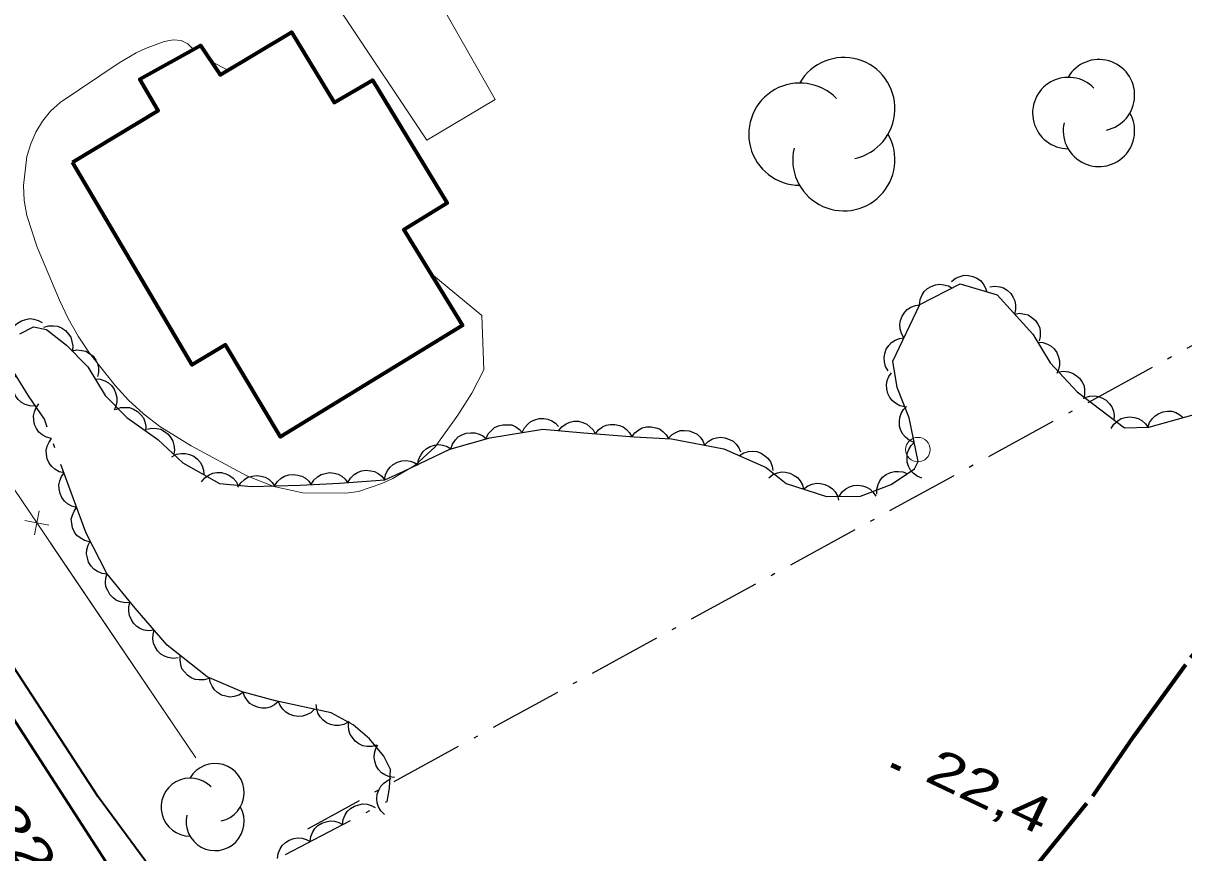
# Model space of a CAD drawing. Extents: x 356765 to 358572, y 5103174 to 5104650.
# Drawn here: x 357029.21 to 357076.68, y 5104088.48 to 5104122.42 of the extents above; entities that cross this region are included whole.
import ezdxf

# ---------------------------------------------------------------- set-up
doc = ezdxf.new("R2010")
doc.units = 0
doc.header["$LTSCALE"] = 0.6
doc.linetypes.add('DOT_DASHED', pattern=[7.7, 5, -1.2, 0.3, -1.2])
doc.linetypes.add('LONG_DASHED', pattern=[7.5, 6, -1.5])
for name, color, linetype, lineweight in [('19', 7, 'Continuous', 13), ('2', 7, 'Continuous', 13), ('21', 7, 'Continuous', 53), ('22', 7, 'Continuous', 35), ('3', 7, 'Continuous', 140), ('31', 7, 'Continuous', 70), ('36', 7, 'Continuous', 13), ('37', 7, 'Continuous', 13), ('41', 7, 'DOT_DASHED', 25), ('44', 7, 'Continuous', 25)]:
    doc.layers.add(name, color=color, linetype=linetype, lineweight=lineweight)

msp = doc.modelspace()

# ---------------------------------------------------------------- linework, layer by layer
at = {"layer": '19'}
msp.add_lwpolyline([(357048.65, 5104130.99), (357049.98, 5104128.94), (357045.26, 5104126.16), (357045.47, 5104124.66), (357048.51, 5104119.29), (357045.72, 5104117.63), (357042.24, 5104122.84), (357041.47, 5104123.91), (357040.29, 5104125.13), (357038.12, 5104125.54), (357035.16, 5104124.88), (357032.08, 5104123.88), (357029.51, 5104123.17), (357026.19, 5104121.88), (357022.79, 5104120.11), (357019.78, 5104118.8), (357017.69, 5104117.91), (357015.57, 5104116.7)], dxfattribs=at)
at = {"layer": '2'}
msp.add_line((357036.88, 5104120.87), (357037.58, 5104120.5), dxfattribs=at)
msp.add_lwpolyline([(357045.84, 5104112.22), (357047.97, 5104110.46), (357048.05, 5104108.23), (357047.55, 5104107.28), (357046.99, 5104106.38), (357046.05, 5104105.09), (357045.24, 5104104.34), (357044.32, 5104103.79), (357043.87, 5104103.58), (357042.92, 5104103.26), (357042.4, 5104103.19), (357040.65, 5104103.2), (357039.46, 5104103.46), (357038.35, 5104103.9), (357036.07, 5104105.13), (357034.79, 5104105.92), (357034.13, 5104106.43), (357033.51, 5104106.99), (357032.96, 5104107.59), (357031.92, 5104108.92), (357031.45, 5104109.62), (357031.04, 5104110.33), (357030.69, 5104111.09), (357029.78, 5104113.26), (357029.35, 5104114.55), (357029.25, 5104115.16), (357029.21, 5104115.78), (357029.35, 5104116.96), (357029.51, 5104117.48), (357029.72, 5104117.96), (357029.99, 5104118.41), (357030.32, 5104118.82), (357030.71, 5104119.18), (357033.13, 5104120.8), (357033.83, 5104121.21), (357034.21, 5104121.38), (357034.97, 5104121.67), (357035.35, 5104121.74), (357035.67, 5104121.71), (357035.94, 5104121.58), (357036.16, 5104121.35)], dxfattribs=at)
at = {"layer": '21'}
msp.add_lwpolyline([(357013.37, 5104117.93), (357021.55, 5104104.79), (357028.8, 5104093.99), (357032.6, 5104088.09), (357037.03, 5104081.8), (357042.63, 5104074.18), (357049.74, 5104064.55), (357059.41, 5104052.15)], dxfattribs=at)
at = {"layer": '22'}
msp.add_lwpolyline([(357221.36, 5103864.57), (357203.17, 5103886.01), (357184.34, 5103907.9), (357170.96, 5103923.59), (357161.12, 5103935.05), (357158.11, 5103938.34), (357149.98, 5103947.63), (357129.46, 5103972.34), (357111.79, 5103992.65), (357092.35, 5104015.36), (357072.16, 5104038.84), (357054.59, 5104060.46), (357032.27, 5104090.76), (357019.29, 5104110.68), (357013.99, 5104119.24)], dxfattribs=at)
at = {"layer": '22', "linetype": 'LONG_DASHED', "lineweight": 70}
msp.add_lwpolyline([(357070.45, 5104087.71), (357072.96, 5104090.8), (357074.65, 5104093.26), (357076.97, 5104096.47), (357078.92, 5104098.83), (357080.84, 5104100.43), (357083.17, 5104101.49), (357085.4, 5104101.79), (357087.7, 5104101.69), (357090.05, 5104101.13), (357092.68, 5104100.16), (357095.05, 5104099.01), (357098.51, 5104097.36), (357101.43, 5104095.82), (357104.9, 5104093.87), (357108.07, 5104091.8), (357111.35, 5104089.21), (357113.03, 5104088.01)], dxfattribs=at)
at = {"layer": '3'}
msp.add_line((357064.72, 5104092.08), (357065.08, 5104091.91), dxfattribs=at)
at = {"layer": '31'}
msp.add_lwpolyline([(357031.22, 5104116.73), (357034.72, 5104118.84), (357033.98, 5104120.13), (357036.46, 5104121.51), (357037.26, 5104120.3), (357040.18, 5104122.05), (357041.92, 5104119.17), (357043.49, 5104120.09), (357046.55, 5104115.05), (357044.78, 5104113.97), (357047.17, 5104110.05), (357039.73, 5104105.49), (357037.48, 5104109.26), (357036.12, 5104108.44), (357031.22, 5104116.73)], close=True, dxfattribs=at)
at = {"layer": '36'}
msp.add_circle((357065.8021, 5104104.9748), 0.5, dxfattribs=at)
at = {"layer": '37'}
for p, q in [((357019.67, 5104116.88), (357036.27, 5104092.36)), ((357029.67, 5104101.48), (357029.86, 5104102.47)), ((357029.27, 5104102.07), (357030.25, 5104101.88)), ((357030.32, 5104101.15), (357033.12, 5104097.01)), ((357033.12, 5104097.01), (357035.93, 5104092.87))]:
    msp.add_line(p, q, dxfattribs=at)
at = {"layer": '41'}
msp.add_line((357103.76, 5104123.84), (357040.83, 5104089.45), dxfattribs=at)
at = {"layer": '44'}
for points in [[(357067.18, 5104111.85), (357067.34, 5104111.99), (357067.53, 5104112.06), (357067.69, 5104112.11), (357067.87, 5104112.1), (357068.05, 5104112.06), (357068.22, 5104111.98), (357068.36, 5104111.89), (357068.47, 5104111.76), (357068.56, 5104111.6), (357068.62, 5104111.43)], [(357065.87, 5104110.9), (357065.89, 5104111.11), (357065.98, 5104111.3), (357066.06, 5104111.44), (357066.2, 5104111.56), (357066.35, 5104111.65), (357066.53, 5104111.71), (357066.69, 5104111.74), (357066.87, 5104111.72), (357067.05, 5104111.67), (357067.21, 5104111.58)], [(357068.75, 5104111.63), (357068.95, 5104111.66), (357069.16, 5104111.63), (357069.31, 5104111.59), (357069.46, 5104111.49), (357069.6, 5104111.36), (357069.7, 5104111.2), (357069.77, 5104111.06), (357069.8, 5104110.88), (357069.8, 5104110.7), (357069.76, 5104110.52)], [(357065.23, 5104109.54), (357065.13, 5104109.72), (357065.08, 5104109.92), (357065.06, 5104110.09), (357065.09, 5104110.26), (357065.16, 5104110.43), (357065.27, 5104110.59), (357065.37, 5104110.71), (357065.52, 5104110.8), (357065.7, 5104110.87), (357065.87, 5104110.9)], [(357069.76, 5104110.52), (357069.97, 5104110.55), (357070.17, 5104110.52), (357070.32, 5104110.48), (357070.47, 5104110.38), (357070.61, 5104110.26), (357070.71, 5104110.1), (357070.79, 5104109.95), (357070.81, 5104109.78), (357070.81, 5104109.59), (357070.77, 5104109.42)], [(357028.64, 5104109.49), (357028.67, 5104109.7), (357028.75, 5104109.89), (357028.84, 5104110.03), (357028.97, 5104110.14), (357029.13, 5104110.24), (357029.31, 5104110.3), (357029.47, 5104110.33), (357029.64, 5104110.31), (357029.82, 5104110.26), (357029.98, 5104110.17)], [(357030.05, 5104109.98), (357030.25, 5104110.04), (357030.45, 5104110.04), (357030.61, 5104110.02), (357030.77, 5104109.95), (357030.93, 5104109.85), (357031.06, 5104109.7), (357031.15, 5104109.57), (357031.2, 5104109.4), (357031.23, 5104109.22), (357031.22, 5104109.04)], [(357064.59, 5104108.19), (357064.48, 5104108.37), (357064.44, 5104108.57), (357064.42, 5104108.73), (357064.45, 5104108.9), (357064.51, 5104109.08), (357064.62, 5104109.23), (357064.73, 5104109.36), (357064.88, 5104109.45), (357065.05, 5104109.52), (357065.23, 5104109.54)], [(357031.19, 5104109.02), (357031.4, 5104109.06), (357031.6, 5104109.03), (357031.76, 5104109), (357031.91, 5104108.91), (357032.06, 5104108.79), (357032.17, 5104108.63), (357032.25, 5104108.49), (357032.28, 5104108.32), (357032.29, 5104108.13), (357032.25, 5104107.96)], [(357070.71, 5104109.37), (357070.92, 5104109.36), (357071.11, 5104109.29), (357071.25, 5104109.21), (357071.38, 5104109.09), (357071.49, 5104108.94), (357071.56, 5104108.76), (357071.6, 5104108.61), (357071.6, 5104108.43), (357071.56, 5104108.25), (357071.48, 5104108.08)], [(357029.68, 5104106.75), (357029.47, 5104106.76), (357029.28, 5104106.82), (357029.13, 5104106.9), (357029, 5104107.02), (357028.89, 5104107.17), (357028.82, 5104107.35), (357028.78, 5104107.51), (357028.79, 5104107.68), (357028.82, 5104107.86), (357028.9, 5104108.03)], [(357065.27, 5104106.72), (357065.06, 5104106.76), (357064.89, 5104106.87), (357064.76, 5104106.97), (357064.65, 5104107.11), (357064.57, 5104107.27), (357064.53, 5104107.46), (357064.52, 5104107.62), (357064.55, 5104107.8), (357064.62, 5104107.97), (357064.73, 5104108.12)], [(357071.56, 5104108.15), (357071.77, 5104108.18), (357071.97, 5104108.15), (357072.13, 5104108.1), (357072.28, 5104108.01), (357072.42, 5104107.89), (357072.52, 5104107.73), (357072.6, 5104107.58), (357072.62, 5104107.41), (357072.62, 5104107.22), (357072.58, 5104107.05)], [(357032.14, 5104107.87), (357032.35, 5104107.86), (357032.54, 5104107.79), (357032.69, 5104107.71), (357032.82, 5104107.59), (357032.93, 5104107.44), (357033, 5104107.26), (357033.04, 5104107.11), (357033.03, 5104106.93), (357032.99, 5104106.75), (357032.92, 5104106.58)], [(357072.63, 5104107.1), (357072.83, 5104107.16), (357073.03, 5104107.17), (357073.19, 5104107.15), (357073.36, 5104107.08), (357073.51, 5104106.99), (357073.64, 5104106.85), (357073.74, 5104106.72), (357073.8, 5104106.55), (357073.83, 5104106.37), (357073.82, 5104106.19)], [(357030.36, 5104105.43), (357030.16, 5104105.48), (357029.98, 5104105.58), (357029.85, 5104105.68), (357029.75, 5104105.83), (357029.67, 5104106), (357029.64, 5104106.18), (357029.63, 5104106.35), (357029.67, 5104106.52), (357029.74, 5104106.69), (357029.84, 5104106.84)], [(357032.99, 5104106.62), (357033.19, 5104106.69), (357033.39, 5104106.7), (357033.55, 5104106.69), (357033.72, 5104106.63), (357033.88, 5104106.53), (357034.01, 5104106.4), (357034.12, 5104106.27), (357034.18, 5104106.11), (357034.22, 5104105.93), (357034.21, 5104105.75)], [(357065.65, 5104105.27), (357065.46, 5104105.35), (357065.3, 5104105.48), (357065.19, 5104105.6), (357065.11, 5104105.76), (357065.05, 5104105.93), (357065.05, 5104106.12), (357065.06, 5104106.29), (357065.12, 5104106.45), (357065.22, 5104106.61), (357065.34, 5104106.74)], [(357049.62, 5104105.67), (357049.71, 5104105.86), (357049.85, 5104106.01), (357049.97, 5104106.12), (357050.13, 5104106.19), (357050.31, 5104106.24), (357050.5, 5104106.24), (357050.66, 5104106.22), (357050.83, 5104106.15), (357050.98, 5104106.05), (357051.1, 5104105.92)], [(357051.11, 5104105.75), (357051.24, 5104105.91), (357051.41, 5104106.03), (357051.56, 5104106.1), (357051.73, 5104106.13), (357051.92, 5104106.13), (357052.1, 5104106.08), (357052.26, 5104106.02), (357052.39, 5104105.91), (357052.52, 5104105.78), (357052.6, 5104105.62)], [(357073.71, 5104105.84), (357073.82, 5104106.02), (357073.98, 5104106.15), (357074.12, 5104106.24), (357074.28, 5104106.29), (357074.47, 5104106.31), (357074.66, 5104106.29), (357074.82, 5104106.25), (357074.97, 5104106.16), (357075.11, 5104106.03), (357075.21, 5104105.89)], [(357075.21, 5104105.88), (357075.28, 5104106.08), (357075.4, 5104106.24), (357075.51, 5104106.36), (357075.66, 5104106.45), (357075.83, 5104106.52), (357076.02, 5104106.54), (357076.19, 5104106.54), (357076.35, 5104106.49), (357076.52, 5104106.4), (357076.66, 5104106.29)], [(357034.26, 5104105.81), (357034.47, 5104105.85), (357034.67, 5104105.84), (357034.83, 5104105.81), (357034.99, 5104105.72), (357035.13, 5104105.61), (357035.25, 5104105.46), (357035.33, 5104105.32), (357035.37, 5104105.15), (357035.39, 5104104.96), (357035.36, 5104104.78)], [(357046.7, 5104105), (357046.77, 5104105.2), (357046.89, 5104105.37), (357047, 5104105.49), (357047.15, 5104105.58), (357047.32, 5104105.64), (357047.51, 5104105.66), (357047.68, 5104105.66), (357047.85, 5104105.61), (357048.01, 5104105.53), (357048.15, 5104105.41)], [(357048.14, 5104105.43), (357048.23, 5104105.62), (357048.37, 5104105.77), (357048.49, 5104105.88), (357048.65, 5104105.95), (357048.83, 5104105.99), (357049.02, 5104105.99), (357049.19, 5104105.98), (357049.35, 5104105.9), (357049.5, 5104105.8), (357049.62, 5104105.67)], [(357052.61, 5104105.62), (357052.74, 5104105.78), (357052.9, 5104105.9), (357053.05, 5104105.97), (357053.22, 5104106), (357053.41, 5104106), (357053.6, 5104105.96), (357053.75, 5104105.9), (357053.89, 5104105.79), (357054.01, 5104105.66), (357054.1, 5104105.5)], [(357054.1, 5104105.49), (357054.22, 5104105.66), (357054.39, 5104105.78), (357054.53, 5104105.86), (357054.7, 5104105.9), (357054.89, 5104105.91), (357055.08, 5104105.87), (357055.23, 5104105.82), (357055.37, 5104105.71), (357055.5, 5104105.58), (357055.6, 5104105.43)], [(357055.6, 5104105.44), (357055.75, 5104105.59), (357055.93, 5104105.69), (357056.08, 5104105.75), (357056.26, 5104105.76), (357056.44, 5104105.74), (357056.62, 5104105.67), (357056.77, 5104105.6), (357056.89, 5104105.48), (357057, 5104105.33), (357057.07, 5104105.16)], [(357030.88, 5104104.02), (357030.67, 5104104.07), (357030.5, 5104104.17), (357030.37, 5104104.28), (357030.27, 5104104.42), (357030.19, 5104104.59), (357030.16, 5104104.78), (357030.14, 5104104.94), (357030.18, 5104105.11), (357030.26, 5104105.28), (357030.36, 5104105.43)], [(357045.35, 5104104.36), (357045.38, 5104104.57), (357045.47, 5104104.75), (357045.56, 5104104.89), (357045.69, 5104105.01), (357045.85, 5104105.1), (357046.03, 5104105.15), (357046.2, 5104105.18), (357046.37, 5104105.16), (357046.55, 5104105.1), (357046.7, 5104105.01)], [(357057.07, 5104105.16), (357057.22, 5104105.31), (357057.4, 5104105.41), (357057.56, 5104105.46), (357057.73, 5104105.48), (357057.91, 5104105.46), (357058.09, 5104105.39), (357058.24, 5104105.32), (357058.37, 5104105.2), (357058.48, 5104105.05), (357058.55, 5104104.88)], [(357065.97, 5104103.81), (357065.77, 5104103.88), (357065.61, 5104104.01), (357065.5, 5104104.13), (357065.42, 5104104.29), (357065.37, 5104104.46), (357065.36, 5104104.66), (357065.37, 5104104.82), (357065.43, 5104104.98), (357065.53, 5104105.14), (357065.65, 5104105.27)], [(357035.29, 5104104.68), (357035.47, 5104104.78), (357035.67, 5104104.81), (357035.84, 5104104.82), (357036.01, 5104104.77), (357036.18, 5104104.7), (357036.33, 5104104.58), (357036.44, 5104104.46), (357036.52, 5104104.31), (357036.58, 5104104.13), (357036.59, 5104103.95)], [(357058.5, 5104104.73), (357058.68, 5104104.84), (357058.87, 5104104.89), (357059.04, 5104104.91), (357059.21, 5104104.89), (357059.39, 5104104.83), (357059.54, 5104104.72), (357059.67, 5104104.62), (357059.77, 5104104.47), (357059.84, 5104104.3), (357059.87, 5104104.12)], [(357043.99, 5104103.73), (357044.02, 5104103.94), (357044.11, 5104104.12), (357044.21, 5104104.26), (357044.34, 5104104.37), (357044.51, 5104104.46), (357044.69, 5104104.51), (357044.85, 5104104.53), (357045.03, 5104104.5), (357045.2, 5104104.44), (357045.36, 5104104.35)], [(357031.39, 5104102.61), (357031.19, 5104102.66), (357031.01, 5104102.76), (357030.89, 5104102.87), (357030.78, 5104103.01), (357030.71, 5104103.18), (357030.67, 5104103.37), (357030.66, 5104103.53), (357030.7, 5104103.7), (357030.77, 5104103.87), (357030.88, 5104104.02)], [(357036.5, 5104103.66), (357036.64, 5104103.82), (357036.81, 5104103.94), (357036.96, 5104104.01), (357037.13, 5104104.04), (357037.31, 5104104.03), (357037.5, 5104103.98), (357037.65, 5104103.92), (357037.79, 5104103.81), (357037.91, 5104103.67), (357038, 5104103.51)], [(357037.99, 5104103.44), (357038.11, 5104103.62), (357038.26, 5104103.75), (357038.4, 5104103.84), (357038.57, 5104103.89), (357038.75, 5104103.91), (357038.94, 5104103.89), (357039.1, 5104103.85), (357039.25, 5104103.76), (357039.39, 5104103.63), (357039.49, 5104103.49)], [(357039.49, 5104103.49), (357039.61, 5104103.67), (357039.76, 5104103.8), (357039.9, 5104103.89), (357040.07, 5104103.94), (357040.25, 5104103.96), (357040.44, 5104103.93), (357040.6, 5104103.89), (357040.75, 5104103.8), (357040.89, 5104103.68), (357040.99, 5104103.53)], [(357040.99, 5104103.54), (357041.1, 5104103.72), (357041.25, 5104103.86), (357041.39, 5104103.95), (357041.56, 5104104), (357041.74, 5104104.03), (357041.93, 5104104.01), (357042.09, 5104103.97), (357042.24, 5104103.88), (357042.38, 5104103.76), (357042.49, 5104103.62)], [(357042.49, 5104103.63), (357042.59, 5104103.81), (357042.74, 5104103.95), (357042.88, 5104104.04), (357043.04, 5104104.1), (357043.22, 5104104.13), (357043.42, 5104104.11), (357043.57, 5104104.08), (357043.73, 5104104), (357043.87, 5104103.88), (357043.99, 5104103.74)], [(357059.7, 5104103.82), (357059.87, 5104103.95), (357060.06, 5104104.02), (357060.22, 5104104.06), (357060.39, 5104104.05), (357060.57, 5104104.01), (357060.74, 5104103.92), (357060.88, 5104103.83), (357060.99, 5104103.69), (357061.08, 5104103.53), (357061.13, 5104103.36)], [(357064.12, 5104103.15), (357064.12, 5104103.36), (357064.18, 5104103.55), (357064.25, 5104103.7), (357064.36, 5104103.84), (357064.51, 5104103.95), (357064.68, 5104104.03), (357064.84, 5104104.08), (357065.01, 5104104.08), (357065.19, 5104104.06), (357065.36, 5104103.99)], [(357061.13, 5104103.36), (357061.3, 5104103.49), (357061.48, 5104103.56), (357061.65, 5104103.6), (357061.82, 5104103.59), (357062, 5104103.55), (357062.17, 5104103.46), (357062.31, 5104103.37), (357062.42, 5104103.24), (357062.51, 5104103.08), (357062.56, 5104102.9)], [(357062.58, 5104103.06), (357062.7, 5104103.24), (357062.86, 5104103.37), (357063, 5104103.45), (357063.17, 5104103.5), (357063.35, 5104103.52), (357063.54, 5104103.49), (357063.7, 5104103.44), (357063.85, 5104103.35), (357063.98, 5104103.22), (357064.08, 5104103.07)], [(357031.91, 5104101.2), (357031.71, 5104101.25), (357031.53, 5104101.36), (357031.4, 5104101.46), (357031.3, 5104101.6), (357031.22, 5104101.77), (357031.19, 5104101.96), (357031.17, 5104102.12), (357031.22, 5104102.29), (357031.29, 5104102.46), (357031.39, 5104102.61)], [(357032.63, 5104099.88), (357032.43, 5104099.91), (357032.24, 5104099.99), (357032.1, 5104100.08), (357031.98, 5104100.21), (357031.88, 5104100.37), (357031.83, 5104100.55), (357031.79, 5104100.71), (357031.81, 5104100.88), (357031.86, 5104101.06), (357031.95, 5104101.22)], [(357033.58, 5104098.72), (357033.38, 5104098.7), (357033.18, 5104098.75), (357033.02, 5104098.8), (357032.88, 5104098.91), (357032.75, 5104099.04), (357032.66, 5104099.21), (357032.59, 5104099.36), (357032.57, 5104099.53), (357032.59, 5104099.72), (357032.64, 5104099.89)], [(357034.56, 5104097.59), (357034.35, 5104097.56), (357034.15, 5104097.59), (357034, 5104097.64), (357033.85, 5104097.74), (357033.72, 5104097.87), (357033.62, 5104098.03), (357033.55, 5104098.18), (357033.52, 5104098.36), (357033.53, 5104098.54), (357033.57, 5104098.72)], [(357035.55, 5104096.46), (357035.34, 5104096.43), (357035.14, 5104096.47), (357034.98, 5104096.52), (357034.84, 5104096.61), (357034.7, 5104096.74), (357034.6, 5104096.9), (357034.53, 5104097.05), (357034.51, 5104097.23), (357034.52, 5104097.41), (357034.56, 5104097.59)], [(357036.81, 5104095.61), (357036.61, 5104095.55), (357036.4, 5104095.55), (357036.24, 5104095.57), (357036.08, 5104095.64), (357035.92, 5104095.74), (357035.8, 5104095.88), (357035.7, 5104096.01), (357035.65, 5104096.18), (357035.62, 5104096.37), (357035.63, 5104096.54)], [(357038.2, 5104095.04), (357038.02, 5104094.93), (357037.83, 5104094.87), (357037.66, 5104094.85), (357037.49, 5104094.88), (357037.31, 5104094.93), (357037.15, 5104095.04), (357037.03, 5104095.14), (357036.93, 5104095.29), (357036.85, 5104095.46), (357036.82, 5104095.63)], [(357039.65, 5104094.67), (357039.49, 5104094.53), (357039.31, 5104094.44), (357039.15, 5104094.4), (357038.97, 5104094.4), (357038.79, 5104094.43), (357038.62, 5104094.51), (357038.48, 5104094.59), (357038.36, 5104094.72), (357038.26, 5104094.88), (357038.2, 5104095.05)], [(357041.12, 5104094.36), (357040.97, 5104094.21), (357040.79, 5104094.12), (357040.63, 5104094.07), (357040.46, 5104094.06), (357040.27, 5104094.08), (357040.09, 5104094.15), (357039.95, 5104094.23), (357039.83, 5104094.35), (357039.72, 5104094.5), (357039.65, 5104094.67)], [(357042.5, 5104093.82), (357042.32, 5104093.73), (357042.12, 5104093.69), (357041.95, 5104093.68), (357041.78, 5104093.73), (357041.61, 5104093.8), (357041.46, 5104093.92), (357041.35, 5104094.04), (357041.26, 5104094.19), (357041.21, 5104094.37), (357041.19, 5104094.55)], [(357043.67, 5104092.88), (357043.47, 5104092.83), (357043.27, 5104092.83), (357043.1, 5104092.86), (357042.94, 5104092.94), (357042.79, 5104093.04), (357042.67, 5104093.19), (357042.58, 5104093.32), (357042.53, 5104093.49), (357042.51, 5104093.68), (357042.53, 5104093.86)], [(357044.39, 5104091.56), (357044.19, 5104091.58), (357044, 5104091.67), (357043.86, 5104091.75), (357043.74, 5104091.89), (357043.64, 5104092.04), (357043.59, 5104092.22), (357043.56, 5104092.38), (357043.58, 5104092.56), (357043.63, 5104092.74), (357043.71, 5104092.9)], [(357043.99, 5104090.04), (357043.84, 5104090.19), (357043.74, 5104090.36), (357043.69, 5104090.52), (357043.67, 5104090.69), (357043.69, 5104090.88), (357043.76, 5104091.06), (357043.83, 5104091.2), (357043.95, 5104091.33), (357044.1, 5104091.44), (357044.26, 5104091.51)], [(357042.27, 5104089.63), (357042.3, 5104089.84), (357042.38, 5104090.03), (357042.46, 5104090.17), (357042.59, 5104090.29), (357042.75, 5104090.39), (357042.93, 5104090.44), (357043.09, 5104090.48), (357043.27, 5104090.46), (357043.44, 5104090.41), (357043.6, 5104090.33)], [(357040.94, 5104088.94), (357040.97, 5104089.15), (357041.05, 5104089.33), (357041.13, 5104089.47), (357041.26, 5104089.59), (357041.42, 5104089.69), (357041.6, 5104089.75), (357041.76, 5104089.78), (357041.94, 5104089.77), (357042.11, 5104089.72), (357042.27, 5104089.63)], [(357039.61, 5104088.24), (357039.64, 5104088.45), (357039.72, 5104088.64), (357039.8, 5104088.78), (357039.93, 5104088.9), (357040.09, 5104089), (357040.27, 5104089.06), (357040.43, 5104089.09), (357040.61, 5104089.07), (357040.78, 5104089.02), (357040.94, 5104088.94)]]:
    msp.add_lwpolyline(points, dxfattribs=at)
at = {"layer": '44', "linetype": 'DOT_DASHED'}
for points in [[(357029.07, 5104109.71), (357029.62, 5104109.99), (357030.16, 5104109.89), (357030.97, 5104109.24), (357031.85, 5104108.36), (357032.56, 5104107.18), (357033.45, 5104106.29), (357034.71, 5104105.39), (357035.74, 5104104.43), (357037.24, 5104103.59), (357038.54, 5104103.46), (357040.53, 5104103.52), (357042.15, 5104103.6), (357044, 5104103.74), (357044.78, 5104104.09), (357046.66, 5104104.99), (357048.29, 5104105.45), (357050.46, 5104105.81), (357052.14, 5104105.66), (357054.2, 5104105.49), (357055.73, 5104105.42), (357057.87, 5104105.01), (357059.6, 5104104.24), (357060.41, 5104103.59), (357062.07, 5104103.06), (357063.46, 5104103.07), (357064.71, 5104103.55), (357065.66, 5104104.19), (357065.82, 5104104.49), (357065.44, 5104106.27), (357064.96, 5104107.51), (357064.78, 5104108.59), (357065.88, 5104110.91), (357067.53, 5104111.75), (357069.05, 5104111.3), (357070.51, 5104109.7), (357071.22, 5104108.52), (357072.32, 5104107.33), (357074.25, 5104105.86), (357075.25, 5104105.89), (357077.35, 5104106.48)], [(357039.93, 5104088.41), (357044.09, 5104090.58), (357044.19, 5104091.12), (357044.23, 5104091.88), (357043.95, 5104092.43), (357043.37, 5104093.14), (357042.7, 5104093.71), (357041.8, 5104094.21), (357039.52, 5104094.7), (357038.16, 5104095.06), (357036.73, 5104095.67), (357035.1, 5104096.97), (357033.78, 5104098.48), (357032.62, 5104099.91), (357031.78, 5104101.55), (357030.07, 5104106.22), (357029.42, 5104107.17), (357028.7, 5104108.35)]]:
    msp.add_lwpolyline(points, dxfattribs=at)
at = {"layer": '44'}
for centre, radius, start, end in [((357062.7736, 5104118.9233), 2.0916, 282.26917, 149.72626), ((357073.21, 5104119.4734), 1.4604, 282.26917, 149.72626), ((357060.9748, 5104117.8775), 2.0916, 44.11537, 269.80396), ((357071.954, 5104118.7432), 1.4604, 44.11537, 269.80396), ((357073.21, 5104118.0129), 1.4604, 166.93686, 29.62122), ((357062.7736, 5104116.8317), 2.0916, 166.93686, 29.62122), ((357037.0563, 5104090.9411), 1.1883, 282.26917, 149.72626), ((357036.0344, 5104090.347), 1.1883, 44.11537, 269.80396), ((357037.0563, 5104089.7528), 1.1883, 166.93686, 29.62122)]:
    msp.add_arc(centre, radius, start, end, dxfattribs=at)

# ---------------------------------------------------------------- texts
at = {"layer": '3'}
for rotation, width, p in [(334.619, 1.35, (357066.02, 5104091.45)), (305.404, 1.4, (357027.65, 5104089.84))]:
    msp.add_text('22,4   ', height=1.5, rotation=rotation, dxfattribs=dict(at, width=width)).set_placement(p)

doc.saveas('drawing.dxf')
